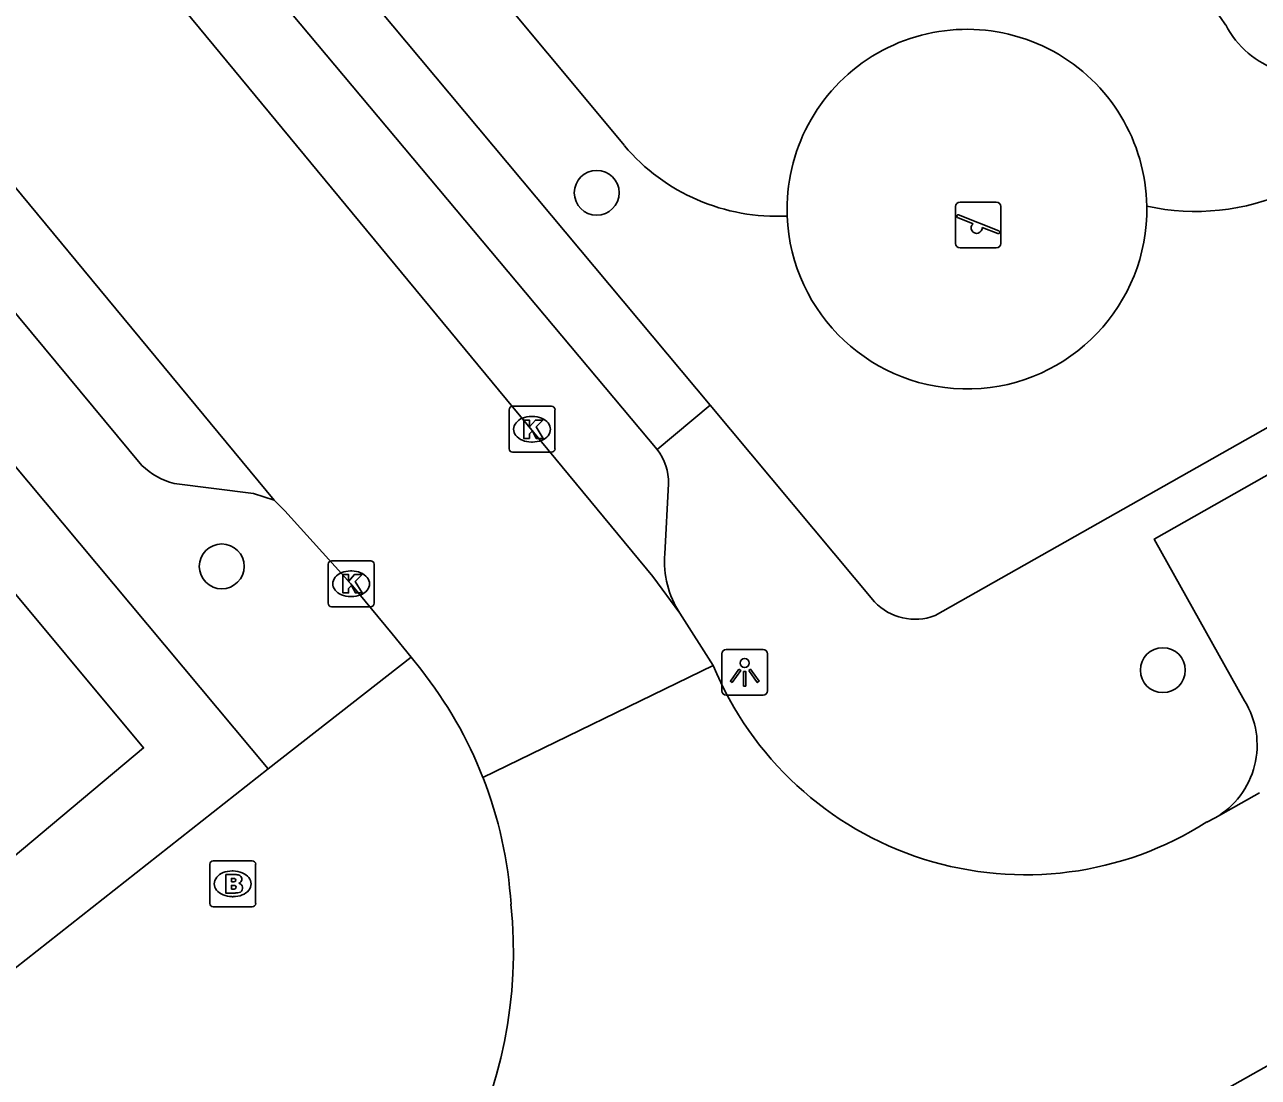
# Model space of a CAD drawing. Extents: x 160379 to 161131, y 383940 to 384849.
# Drawn here: x 160843.25 to 160870.14, y 384379.33 to 384402.27 of the extents above; entities that cross this region are included whole.
import ezdxf

# ---------------------------------------------------------------- set-up
doc = ezdxf.new("R2010")
doc.units = 0
for name, color, linetype in [('IMGEO_Boom', 7, 'Continuous'), ('IMGEO_Brandkraan', 7, 'Continuous'), ('IMGEO_Groenvoorziening', 7, 'Continuous'), ('IMGEO_Kolk', 7, 'Continuous'), ('IMGEO_Lichtpunt', 7, 'Continuous'), ('IMGEO_Pand', 7, 'Continuous'), ('IMGEO_Rijbaan_lokaal_open', 7, 'Continuous'), ('IMGEO_Speelvoorziening', 7, 'Continuous'), ('IMGEO_Voetpad_halfverhard', 7, 'Continuous'), ('IMGEO_Voetpad_open', 7, 'Continuous')]:
    doc.layers.add(name, color=color, linetype=linetype)

msp = doc.modelspace()

# ---------------------------------------------------------------- linework, layer by layer
at = {"layer": 'IMGEO_Boom'}
for centre in [(160855.72, 384398.608), (160847.548, 384390.468), (160868.059, 384388.206)]:
    msp.add_circle(centre, 0.489, dxfattribs=at)
at = {"layer": 'IMGEO_Brandkraan'}
for p, q in [((160847.286, 384383.125), (160847.286, 384383.977)), ((160847.361, 384384.051), (160848.213, 384384.051)), ((160847.774, 384383.831), (160847.799, 384383.831)), ((160848.287, 384383.977), (160848.287, 384383.125)), ((160848.213, 384383.051), (160847.361, 384383.051)), ((160847.797, 384383.271), (160847.772, 384383.271))]:
    msp.add_line(p, q, dxfattribs=at)
for points in [[(160847.286, 384383.125), (160847.286, 384383.977)], [(160847.361, 384384.051), (160848.213, 384384.051)], [(160848.287, 384383.977), (160848.287, 384383.125)], [(160847.634, 384383.751), (160847.634, 384383.351), (160847.847, 384383.351)], [(160847.865, 384383.751), (160847.634, 384383.751)], [(160847.813, 384383.67), (160847.759, 384383.67), (160847.759, 384383.594)], [(160847.759, 384383.594), (160847.812, 384383.594)], [(160847.821, 384383.518), (160847.759, 384383.518), (160847.759, 384383.437)], [(160847.759, 384383.437), (160847.821, 384383.437)], [(160848.213, 384383.051), (160847.361, 384383.051)]]:
    msp.add_lwpolyline(points, dxfattribs=at)
for centre, radius, start, end in [((160847.363, 384383.975), 0.0765, 91.552, 178.448), ((160847.363, 384383.975), 0.0765, 91.552, 178.448), ((160848.211, 384383.975), 0.0765, 1.552, 88.448), ((160848.211, 384383.975), 0.0765, 1.552, 88.448), ((160847.814, 384383.632), 0.0379, 267.8285, 90.9355), ((160847.869, 384383.606), 0.145, 59.4692, 91.5367), ((160847.894, 384383.653), 0.0922, 285.5137, 58.1501), ((160847.899, 384383.461), 0.105, 301.3115, 78.989), ((160847.822, 384383.477), 0.0404, 269.8759, 90.5077), ((160847.853, 384383.602), 0.251, 268.6676, 293.5347), ((160847.363, 384383.127), 0.0765, 181.552, 268.448), ((160847.363, 384383.127), 0.0765, 181.552, 268.448), ((160848.211, 384383.127), 0.0765, 271.552, 358.448), ((160848.211, 384383.127), 0.0765, 271.552, 358.448)]:
    msp.add_arc(centre, radius, start, end, dxfattribs=at)
for centre, major_axis, ratio, start_param, end_param in [((160847.773, 384383.551), (-0.387, 0.002), 0.722429, 4.712389, 7.853982), ((160847.798, 384383.551), (-0.39, 0.002), 0.717154, 1.570796, 4.712389)]:
    msp.add_ellipse(centre, major_axis=major_axis, ratio=ratio, start_param=start_param, end_param=end_param, dxfattribs=at)
at = {"layer": 'IMGEO_Groenvoorziening'}
msp.add_arc((160863.79, 384398.254), 3.921, 182.2326, 0.9095, dxfattribs=at)
at = {"layer": 'IMGEO_Kolk'}
for p, q in [((160853.81, 384393.03), (160853.81, 384393.882)), ((160853.885, 384393.956), (160854.737, 384393.956)), ((160854.811, 384393.882), (160854.811, 384393.03)), ((160854.298, 384393.736), (160854.323, 384393.736)), ((160854.737, 384392.956), (160853.885, 384392.956)), ((160854.321, 384393.176), (160854.296, 384393.176)), ((160849.942, 384390.589), (160850.794, 384390.589)), ((160849.867, 384389.663), (160849.867, 384390.515)), ((160850.355, 384390.369), (160850.38, 384390.369)), ((160850.868, 384390.515), (160850.868, 384389.663)), ((160850.378, 384389.809), (160850.353, 384389.809)), ((160850.794, 384389.589), (160849.942, 384389.589))]:
    msp.add_line(p, q, dxfattribs=at)
for points in [[(160853.81, 384393.03), (160853.81, 384393.882)], [(160853.885, 384393.956), (160854.737, 384393.956)], [(160854.811, 384393.882), (160854.811, 384393.03)], [(160854.131, 384393.656), (160854.254, 384393.656), (160854.254, 384393.505), (160854.384, 384393.656), (160854.548, 384393.656), (160854.402, 384393.505), (160854.555, 384393.256), (160854.403, 384393.256), (160854.318, 384393.42), (160854.254, 384393.353), (160854.254, 384393.256), (160854.131, 384393.256), (160854.131, 384393.656)], [(160854.737, 384392.956), (160853.885, 384392.956)], [(160849.942, 384390.589), (160850.794, 384390.589)], [(160849.867, 384389.663), (160849.867, 384390.515)], [(160850.188, 384390.289), (160850.311, 384390.289), (160850.311, 384390.138), (160850.441, 384390.289), (160850.605, 384390.289), (160850.459, 384390.138), (160850.612, 384389.889), (160850.46, 384389.889), (160850.375, 384390.053), (160850.311, 384389.986), (160850.311, 384389.889), (160850.188, 384389.889), (160850.188, 384390.289)], [(160850.868, 384390.515), (160850.868, 384389.663)], [(160850.794, 384389.589), (160849.942, 384389.589)]]:
    msp.add_lwpolyline(points, dxfattribs=at)
for centre, start, end in [((160853.887, 384393.88), 91.552, 178.448), ((160853.887, 384393.88), 91.552, 178.448), ((160854.735, 384393.88), 1.552, 88.448), ((160854.735, 384393.88), 1.552, 88.448), ((160853.887, 384393.032), 181.552, 268.448), ((160853.887, 384393.032), 181.552, 268.448), ((160854.735, 384393.032), 271.552, 358.448), ((160854.735, 384393.032), 271.552, 358.448), ((160849.944, 384390.513), 91.552, 178.448), ((160849.944, 384390.513), 91.552, 178.448), ((160850.792, 384390.513), 1.552, 88.448), ((160850.792, 384390.513), 1.552, 88.448), ((160849.944, 384389.665), 181.552, 268.448), ((160849.944, 384389.665), 181.552, 268.448), ((160850.792, 384389.665), 271.552, 358.448), ((160850.792, 384389.665), 271.552, 358.448)]:
    msp.add_arc(centre, 0.0765, start, end, dxfattribs=at)
for centre, major_axis, ratio, start_param, end_param in [((160854.297, 384393.456), (-0.387, 0.002), 0.722429, 4.712389, 7.853982), ((160854.322, 384393.456), (-0.39, 0.002), 0.717154, 1.570796, 4.712389), ((160850.354, 384390.089), (-0.387, 0.002), 0.722429, 4.712389, 7.853982), ((160850.379, 384390.089), (-0.39, 0.002), 0.717154, 1.570796, 4.712389)]:
    msp.add_ellipse(centre, major_axis=major_axis, ratio=ratio, start_param=start_param, end_param=end_param, dxfattribs=at)
at = {"layer": 'IMGEO_Lichtpunt'}
for p, q in [((160859.349, 384388.659), (160858.541, 384388.659)), ((160859.349, 384388.659), (160858.541, 384388.659)), ((160858.447, 384388.564), (160858.447, 384387.757)), ((160858.447, 384388.564), (160858.447, 384387.757)), ((160859.443, 384387.757), (160859.443, 384388.564)), ((160859.443, 384387.757), (160859.443, 384388.564)), ((160858.541, 384387.663), (160859.349, 384387.663)), ((160858.541, 384387.663), (160859.349, 384387.663))]:
    msp.add_line(p, q, dxfattribs=at)
for points in [[(160858.821, 384388.228), (160858.86, 384388.2), (160858.672, 384387.938), (160858.634, 384387.965), (160858.821, 384388.228)], [(160858.923, 384388.18), (160858.97, 384388.18), (160858.97, 384387.858), (160858.923, 384387.858), (160858.923, 384388.18)], [(160859.033, 384388.2), (160859.071, 384388.227), (160859.258, 384387.965), (160859.219, 384387.937), (160859.033, 384388.2)]]:
    msp.add_lwpolyline(points, dxfattribs=at)
msp.add_circle((160858.946, 384388.362), 0.0994, dxfattribs=at)
for centre, start, end in [((160858.541, 384388.564), 90, 180), ((160858.541, 384388.564), 90, 180), ((160859.349, 384388.564), 0, 90), ((160859.349, 384388.564), 0, 90), ((160858.541, 384387.757), 180, 270), ((160858.541, 384387.757), 180, 270), ((160859.349, 384387.757), 270, 0), ((160859.349, 384387.757), 270, 360)]:
    msp.add_arc(centre, 0.0946, start, end, dxfattribs=at)
at = {"layer": 'IMGEO_Pand'}
msp.add_lwpolyline([(160842.469, 384390.55), (160845.844, 384386.514), (160838.987, 384380.767), (160835.777, 384384.602), (160835.555, 384384.867)], dxfattribs=at)
at = {"layer": 'IMGEO_Rijbaan_lokaal_open'}
for points in [[(160848.692, 384391.913), (160839.724, 384402.734), (160826.616, 384418.342), (160812.279, 384435.487), (160810.072, 384438.161)], [(160857.533, 384389.445), (160856.947, 384390.25), (160842.799, 384407.36)], [(160851.673, 384388.488), (160851.262, 384388.998), (160850.365, 384390.09), (160848.924, 384391.675), (160848.692, 384391.913)], [(160857.533, 384389.445), (160858.261, 384388.311)], [(160851.885, 384388.225), (160851.673, 384388.488)], [(160853.24, 384385.871), (160858.261, 384388.311)], [(160869.197, 384384.988), (160870.167, 384385.534)], [(160869.019, 384384.898), (160869.197, 384384.988)], [(160851.223, 384368.679), (160851.468, 384368.893), (160851.845, 384369.092), (160866.434, 384377.383), (160872.145, 384380.601)]]:
    msp.add_lwpolyline(points, dxfattribs=at)
for centre, radius, start, end in [((160844.676, 384382.508), 9.201, 21.4375, 38.4134), ((160865.067, 384391.104), 7.357, 202.3088, 302.4877), ((160844.665, 384382.523), 9.206, 3.6324, 21.3286), ((160843.927, 384382.08), 9.978, 297.6204, 5.8993)]:
    msp.add_arc(centre, radius, start, end, dxfattribs=at)
at = {"layer": 'IMGEO_Speelvoorziening'}
for p, q in [((160863.64, 384398.406), (160864.43, 384398.406)), ((160864.43, 384398.406), (160863.64, 384398.406)), ((160863.54, 384397.506), (160863.54, 384398.306)), ((160863.54, 384398.306), (160863.54, 384397.506)), ((160863.923, 384397.934), (160863.584, 384398.071)), ((160863.609, 384398.131), (160864.485, 384397.778)), ((160864.53, 384398.306), (160864.53, 384397.506)), ((160864.53, 384397.506), (160864.53, 384398.306)), ((160864.461, 384397.718), (160864.121, 384397.855)), ((160864.43, 384397.406), (160863.64, 384397.406)), ((160863.64, 384397.406), (160864.43, 384397.406))]:
    msp.add_line(p, q, dxfattribs=at)
for centre, radius, start, end in [((160863.64, 384398.306), 0.1, 90, 180), ((160863.64, 384398.306), 0.1, 90, 180), ((160864.43, 384398.306), 0.1, 0, 90), ((160864.43, 384398.306), 0.1, 360, 90), ((160863.597, 384398.101), 0.0327, 68.078, 248.078), ((160864.002, 384397.844), 0.12, 130.9928, 5.1632), ((160864.473, 384397.748), 0.0327, 248.078, 68.078), ((160863.64, 384397.506), 0.1, 180, 270), ((160863.64, 384397.506), 0.1, 180, 270), ((160864.43, 384397.506), 0.1, 270, 0), ((160864.43, 384397.506), 0.1, 270, 0)]:
    msp.add_arc(centre, radius, start, end, dxfattribs=at)
at = {"layer": 'IMGEO_Voetpad_halfverhard'}
msp.add_lwpolyline([(160847.934, 384409.703), (160856.323, 384399.635)], dxfattribs=at)
for centre, radius, start, end in [((160863.77, 384398.249), 6.942, 35.4057, 137.5118), ((160863.79, 384398.249), 3.921, 0.9749, 182.1672), ((160871.209, 384403.176), 1.997, 206.962, 297.8616), ((160859.651, 384402.462), 4.367, 220.347, 272.9017), ((160868.773, 384403.194), 4.992, 257.7173, 294.2719)]:
    msp.add_arc(centre, radius, start, end, dxfattribs=at)
at = {"layer": 'IMGEO_Voetpad_open'}
for points in [[(160807.803, 384434.788), (160848.557, 384386.056)], [(160858.19, 384393.979), (160844.958, 384409.806), (160846.646, 384411.223)], [(160846.011, 384406.167), (160857.039, 384393.016)], [(160889.284, 384404.211), (160863.094, 384389.395)], [(160889.654, 384398.721), (160887.639, 384402.257), (160867.871, 384391.063), (160869.839, 384387.54)], [(160845.81, 384392.668), (160838.586, 384401.357)], [(160857.039, 384393.016), (160858.19, 384393.979)], [(160861.774, 384389.692), (160858.19, 384393.979)], [(160848.692, 384391.913), (160848.239, 384392.059), (160846.511, 384392.275)], [(160857.282, 384392.266), (160857.206, 384390.741)], [(160851.673, 384388.488), (160848.557, 384386.056)], [(160848.557, 384386.056), (160834.888, 384375.294)]]:
    msp.add_lwpolyline(points, dxfattribs=at)
for centre, radius, start, end in [((160856.134, 384392.308), 1.149, 357.8879, 38.0167), ((160846.892, 384393.776), 1.549, 225.6875, 255.7601), ((160859.269, 384390.572), 2.07, 175.3275, 212.9946), ((160862.658, 384390.541), 1.226, 223.83, 290.8092), ((160868.281, 384386.575), 1.833, 300.0006, 31.758)]:
    msp.add_arc(centre, radius, start, end, dxfattribs=at)

doc.saveas('drawing.dxf')
